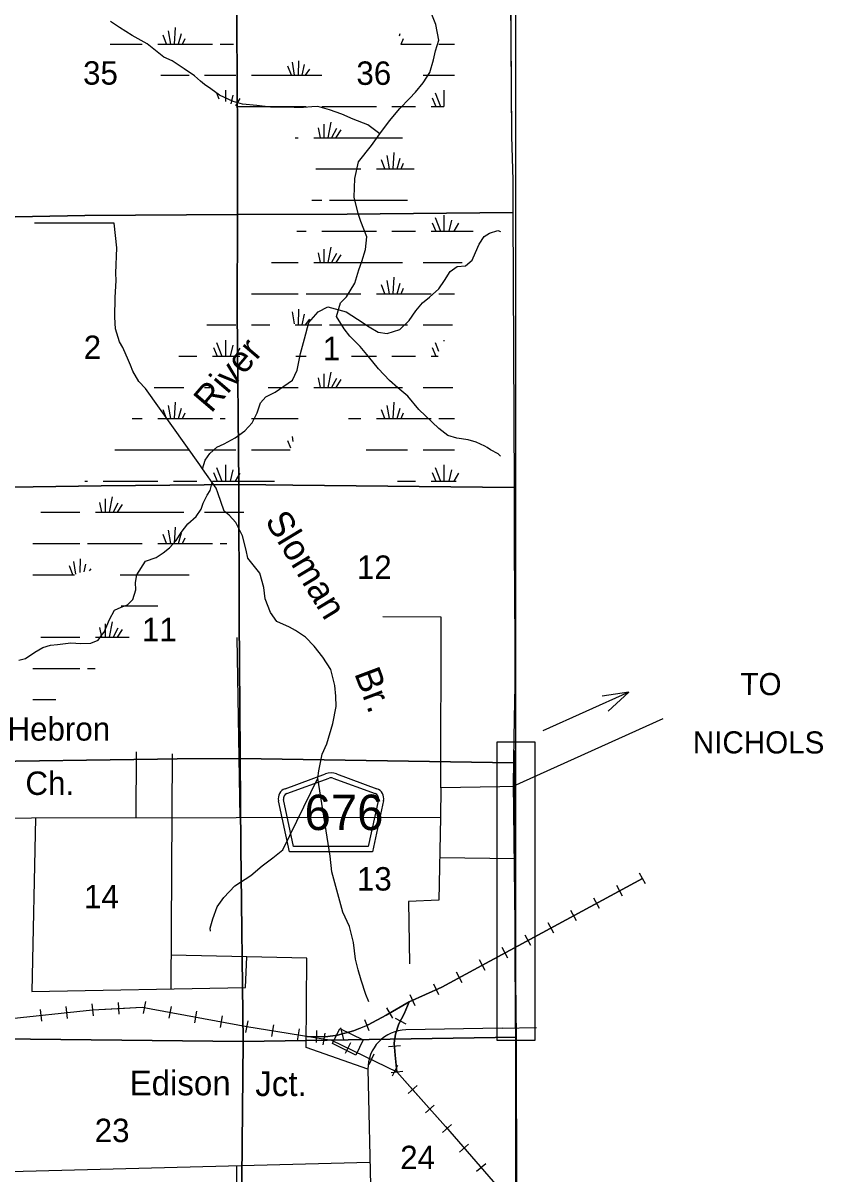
# Model space of a CAD drawing. Extents: x 380424 to 701066, y 1117407 to 1412949.
# Drawn here: x 628852 to 644223, y 1281101 to 1303223 of the extents above; entities that cross this region are included whole.
import ezdxf

# ---------------------------------------------------------------- set-up
doc = ezdxf.new("R2010")
doc.units = 0
for name, color, linetype in [('Communities and Subdivisions Names without Post Office', 7, 'Continuous'), ('County Boundary', 7, 'Continuous'), ('County Roads Related Text', 7, 'Continuous'), ('County Routes Highway Center Lines', 7, 'Continuous'), ('Culture Text', 7, 'Continuous'), ('Lakes and Ponds Text', 7, 'Continuous'), ('Local Roads Improved', 7, 'Continuous'), ('Local Roads Paved', 7, 'Continuous'), ('Masks for Road Features', 7, 'Continuous'), ('Narrow Canals', 7, 'Continuous'), ('Narrow River Creek and Branch and Slough', 7, 'Continuous'), ('Railroad Stations', 7, 'Continuous'), ('Railroads', 7, 'Continuous'), ('Roadshields County Roads', 7, 'Continuous'), ('Section Lines', 7, 'Continuous'), ('Section Numbers', 7, 'Continuous'), ('Swamps', 7, 'Continuous'), ('Township  and Range lines', 7, 'Continuous')]:
    doc.layers.add(name, color=color, linetype=linetype)

msp = doc.modelspace()

# ---------------------------------------------------------------- linework, layer by layer
at = {"layer": 'County Boundary'}
msp.add_lwpolyline([(638076, 1395204), (638128, 1365461), (638056, 1361861), (638093, 1355524), (638197, 1352935), (638191, 1347896), (638318, 1306168), (638316, 1267901), (638491, 1231251), (638511, 1226876), (638558, 1198053)], dxfattribs=at)
at = {"layer": 'County Roads Related Text'}
for q in [(638838, 1289620), (639978, 1290285), (640097, 1289997)]:
    msp.add_line((640492, 1290359), q, dxfattribs=at)
at = {"layer": 'County Routes Highway Center Lines'}
msp.add_lwpolyline([(641146, 1289849), (638265, 1288547), (638011, 1288542), (636879, 1288521), (636877, 1287951), (625085, 1287935)], dxfattribs=at)
at = {"layer": 'Local Roads Improved'}
for p, q in [((631025, 1287943), (631031, 1289217)), ((636862, 1287186), (638303, 1287166)), ((638058, 1283903), (638718, 1283914))]:
    msp.add_line(p, q, dxfattribs=at)
at = {"layer": 'Local Roads Paved'}
for p, q in [((632962, 1291412), (633020, 1287945)), ((638318, 1283907), (638294, 1289238)), ((631696, 1284659), (631727, 1289175)), ((638058, 1283903), (636209, 1283871)), ((635480, 1283113), (635576, 1278644)), ((627746, 1281124), (635518, 1281328)), ((632951, 1281261), (632975, 1277255))]:
    msp.add_line(p, q, dxfattribs=at)
for points in [[(636879, 1288521), (636888, 1291802), (635764, 1291808)], [(629089, 1287940), (629020, 1284611), (633125, 1284684), (633152, 1285275)], [(636877, 1287951), (636845, 1286362), (636260, 1286336), (636276, 1285138)], [(635480, 1283113), (634292, 1283534), (634307, 1285249), (633152, 1285275), (631701, 1285307)]]:
    msp.add_lwpolyline(points, dxfattribs=at)
msp.add_arc((636222, 1283129), 742, 90.9901, 181.2289, dxfattribs=at)
at = {"layer": 'Masks for Road Features'}
msp.add_lwpolyline([(637955, 1289403), (637955, 1283673), (638691, 1283673), (638691, 1289403)], close=True, dxfattribs=at)
at = {"layer": 'Narrow Canals'}
msp.add_lwpolyline([(632301, 1294657), (632250, 1294731), (631205, 1296198), (631078, 1296330), (630962, 1296530), (630920, 1296646), (630878, 1296736), (630767, 1296989), (630704, 1297095), (630630, 1297343), (630619, 1297570), (630625, 1297949), (630640, 1298277), (630635, 1298414), (630656, 1298904), (630603, 1299379), (629073, 1299379)], dxfattribs=at)
at = {"layer": 'Narrow River Creek and Branch and Slough'}
for points in [[(638029, 1294900), (637985, 1294942), (637837, 1295021), (637769, 1295063), (637727, 1295090), (637558, 1295164), (637405, 1295211), (637188, 1295243), (637014, 1295295), (636845, 1295427), (636460, 1295797), (636249, 1296050), (636054, 1296214), (635896, 1296351), (635685, 1296578), (635489, 1296815), (635331, 1297005), (635131, 1297205), (635025, 1297343), (634877, 1297585), (634951, 1297844), (635067, 1297960), (635226, 1298224), (635305, 1298477), (635363, 1298641), (635431, 1298868), (635458, 1299116), (635342, 1299411), (635289, 1299564), (635215, 1299875), (635226, 1300234), (635299, 1300556), (635547, 1300867), (635711, 1301094), (635896, 1301342), (636091, 1301580), (636281, 1301775), (636392, 1301891), (636539, 1302070), (636666, 1302271), (636740, 1302514), (636777, 1302688), (636845, 1302894), (636782, 1303194), (636682, 1303448)], [(635711, 1301094), (635479, 1301268), (635199, 1301374), (634978, 1301469), (634740, 1301553), (634519, 1301617), (634402, 1301611), (634239, 1301601), (634065, 1301601), (633753, 1301606), (633606, 1301606), (633342, 1301638), (633068, 1301664), (632888, 1301712), (632630, 1301838), (632461, 1301960), (632339, 1302039), (632265, 1302102), (632144, 1302208), (631949, 1302339), (631717, 1302498), (631558, 1302566), (631237, 1302825), (630952, 1302983), (630825, 1303057), (630704, 1303136), (630535, 1303252)], [(632455, 1285771), (632450, 1285824), (632498, 1286004), (632582, 1286236), (632709, 1286415), (632920, 1286637), (633231, 1286837), (633447, 1287022), (633653, 1287180), (633843, 1287333), (634515, 1288709), (634534, 1288848), (634598, 1289169), (634687, 1289370), (634803, 1289760), (634867, 1290088), (634861, 1290283), (634846, 1290489), (634766, 1290795), (634613, 1291032), (634445, 1291248), (634281, 1291417), (634086, 1291544), (633970, 1291612), (633732, 1291723), (633606, 1291892), (633505, 1292156), (633479, 1292372), (633405, 1292652), (633173, 1292937), (633141, 1293090), (633067, 1293364), (632941, 1293623), (632814, 1293765), (632719, 1293839), (632593, 1294193), (632561, 1294282), (632301, 1294657), (632350, 1294821), (632440, 1294947), (632577, 1295069), (632719, 1295137), (632930, 1295253), (633115, 1295385), (633257, 1295538), (633352, 1295733), (633416, 1295923), (633516, 1296039), (633695, 1296129), (634028, 1296361), (634118, 1296551), (634181, 1296868), (634260, 1297153), (634344, 1297469), (634524, 1297670), (634708, 1297770), (635062, 1297670), (635278, 1297533), (635505, 1297385), (635674, 1297279), (635848, 1297253), (636091, 1297332), (636270, 1297506), (636402, 1297691), (636529, 1297844), (636661, 1297955), (636840, 1298113), (636951, 1298277), (637062, 1298445), (637194, 1298540), (637357, 1298556), (637484, 1298662), (637547, 1298810), (637616, 1298973), (637716, 1299121), (637816, 1299184), (637975, 1299232), (638029, 1299216)], [(628772, 1290979), (628899, 1291011), (629078, 1291132), (629231, 1291222), (629379, 1291264), (629516, 1291280), (629770, 1291312), (629960, 1291296), (630155, 1291306), (630297, 1291364), (630376, 1291470), (630413, 1291517), (630514, 1291760), (630609, 1291940), (630741, 1291998), (630862, 1292040), (630962, 1292145), (631020, 1292330), (631015, 1292467), (631041, 1292620), (631205, 1292879), (631411, 1292953), (631543, 1293037), (631664, 1293137), (631796, 1293275), (631891, 1293433), (632017, 1293596), (632176, 1293739), (632276, 1293876), (632313, 1293997), (632392, 1294150), (632445, 1294235), (632484, 1294393)], [(635500, 1284410), (635442, 1284553), (635352, 1284827), (635294, 1285022), (635241, 1285233), (635204, 1285550), (635125, 1285856), (634999, 1286135), (634788, 1286911), (634756, 1287207), (634515, 1288709)]]:
    msp.add_lwpolyline(points, dxfattribs=at)
at = {"layer": 'Railroad Stations'}
msp.add_lwpolyline([(634940, 1283899), (635389, 1283679), (635246, 1283387), (634797, 1283607)], close=True, dxfattribs=at)
at = {"layer": 'Railroads'}
for p, q in [((640810, 1286678), (640701, 1286880)), ((640370, 1286440), (640261, 1286643)), ((639930, 1286203), (639821, 1286405)), ((639490, 1285965), (639381, 1286167)), ((639050, 1285727), (638941, 1285930)), ((638610, 1285490), (638501, 1285692)), ((638171, 1285252), (638061, 1285454)), ((637731, 1285014), (637621, 1285217)), ((637291, 1284776), (637181, 1284979)), ((636840, 1284542), (636745, 1284752)), ((630174, 1284371), (630199, 1284143)), ((630679, 1284399), (630692, 1284170)), ((631205, 1284415), (631163, 1284189)), ((636385, 1284336), (636290, 1284545)), ((629180, 1284265), (629204, 1284037)), ((629677, 1284318), (629702, 1284090)), ((631697, 1284323), (631655, 1284097)), ((632188, 1284232), (632146, 1284006)), ((632680, 1284140), (632638, 1283914)), ((635960, 1284096), (635844, 1284295)), ((633172, 1284048), (633129, 1283822)), ((633662, 1283969), (633626, 1283742)), ((635506, 1283852), (635418, 1284064)), ((636002, 1284097), (636206, 1283989)), ((634156, 1283889), (634119, 1283662)), ((634493, 1283629), (634498, 1283859)), ((634650, 1283809), (634613, 1283582)), ((635019, 1283685), (634962, 1283908)), ((635145, 1283624), (635045, 1283417)), ((635874, 1283554), (636104, 1283570)), ((635595, 1283406), (635495, 1283199)), ((635924, 1283051), (636152, 1283078)), ((636045, 1283189), (635945, 1282982)), ((636424, 1282802), (636252, 1282650)), ((636755, 1282427), (636583, 1282275)), ((637087, 1282052), (636913, 1281901)), ((637414, 1281674), (637241, 1281523)), ((637742, 1281297), (637568, 1281146))]:
    msp.add_line(p, q, dxfattribs=at)
for points in [[(634312, 1283747), (634666, 1283740), (634893, 1283772), (635204, 1283851), (635484, 1283967), (635827, 1284152), (636270, 1284410), (636898, 1284695), (640755, 1286779)], [(640755, 1286779), (636898, 1284695), (636270, 1284410), (635827, 1284152), (635484, 1283967), (635462, 1283958)], [(636270, 1284410), (636175, 1284178), (636075, 1283988), (636012, 1283787), (635985, 1283613), (636001, 1283386), (636038, 1283065)], [(636038, 1283065), (636001, 1283386), (635985, 1283613), (636012, 1283787), (636075, 1283988), (636175, 1284178), (636270, 1284410)], [(624725, 1283666), (625633, 1283666), (628503, 1284078), (630187, 1284257), (631142, 1284310), (633152, 1283935), (634782, 1283671), (636038, 1283065), (636967, 1282015), (639673, 1278896)], [(624725, 1283666), (625633, 1283666), (628503, 1284078), (630187, 1284257), (630686, 1284285)], [(630686, 1284285), (631142, 1284310), (633152, 1283935), (634782, 1283671), (636038, 1283065), (636338, 1282726)], [(635462, 1283958), (635204, 1283851), (634893, 1283772), (634666, 1283740), (634312, 1283747)], [(636338, 1282726), (636967, 1282015), (639673, 1278896)]]:
    msp.add_lwpolyline(points, dxfattribs=at)
at = {"layer": 'Roadshields County Roads'}
for p, q in [((633887, 1288506), (634666, 1288792)), ((634873, 1288792), (635651, 1288506)), ((633921, 1288412), (634735, 1288711)), ((634804, 1288711), (635617, 1288412)), ((633971, 1287294), (633760, 1288276)), ((634052, 1287394), (633858, 1288297)), ((635680, 1288298), (635486, 1287394)), ((635778, 1288277), (635567, 1287294)), ((635567, 1287294), (633971, 1287294)), ((635486, 1287394), (634052, 1287394))]:
    msp.add_line(p, q, dxfattribs=at)
for centre, radius, start, end in [((634770, 1288510), 300, 69.8272, 110.1733), ((634770, 1288617), 100, 69.8273, 110.1733), ((633956, 1288318), 200, 110.1733, 192.1002), ((633956, 1288318), 100, 110.1733, 192.1002), ((635582, 1288318), 100, 347.9004, 69.8273), ((635582, 1288318), 200, 347.9004, 69.8273)]:
    msp.add_arc(centre, radius, start, end, dxfattribs=at)
at = {"layer": 'Section Lines'}
for points in [[(632949, 1304869), (632949, 1304860), (632961, 1303162), (632972, 1301058), (632971, 1299547), (632971, 1299543), (632966, 1299543), (630041, 1299526), (627688, 1299477), (627666, 1299476), (627611, 1304802)], [(638210, 1304904), (638239, 1301051), (638263, 1300201), (638265, 1299579), (635080, 1299548), (632971, 1299543), (632971, 1299547), (632972, 1301058), (632961, 1303162), (632949, 1304860), (632949, 1304869), (635322, 1304883), (638210, 1304904)], [(632971, 1299543), (632970, 1297671), (632997, 1294351), (632995, 1294351), (630356, 1294328), (627736, 1294287), (627706, 1297911), (627666, 1299476), (627688, 1299477), (630041, 1299526), (632966, 1299543)], [(638265, 1299579), (638287, 1294297), (634035, 1294342), (632997, 1294351), (632970, 1297671), (632971, 1299543), (635080, 1299548)], [(632997, 1294351), (632997, 1294341), (633008, 1291791), (633026, 1289167), (633026, 1289088), (633004, 1289087), (631816, 1289081), (631434, 1289075), (627799, 1289025), (627789, 1289025), (627789, 1289043), (627763, 1291098), (627736, 1294257), (627736, 1294287), (630356, 1294328), (632995, 1294351)], [(638287, 1294297), (638287, 1294284), (638288, 1294240), (638292, 1293164), (638300, 1291301), (638300, 1291231), (638303, 1290482), (638291, 1289857), (638277, 1289068), (638276, 1289020), (638276, 1289005), (638275, 1289005), (633026, 1289088), (633026, 1289167), (633008, 1291791), (632997, 1294341), (632997, 1294351), (634035, 1294342)], [(633026, 1289088), (633035, 1287390), (633080, 1283647), (627824, 1283705), (627820, 1287387), (627789, 1289025), (627799, 1289025), (631434, 1289075), (631816, 1289081), (633004, 1289087)], [(638276, 1289005), (638268, 1288615), (638330, 1283730), (638330, 1283728), (633080, 1283647), (633035, 1287390), (633026, 1289088), (638275, 1289005)], [(633080, 1283647), (633030, 1278382), (627835, 1278397), (627824, 1283705)], [(638330, 1283728), (638337, 1280367), (638340, 1279141), (638340, 1279030), (638341, 1278582), (638341, 1278496), (638342, 1278386), (638342, 1278386), (638338, 1278400), (633030, 1278382), (633080, 1283647)]]:
    msp.add_lwpolyline(points, close=True, dxfattribs=at)
at = {"layer": 'Swamps'}
for p, q in [((631607, 1302819), (631542, 1302991)), ((631693, 1302819), (631646, 1303074)), ((631764, 1302819), (631781, 1303135)), ((631840, 1302820), (631898, 1303023)), ((631442, 1302819), (632492, 1302819)), ((631917, 1302819), (631966, 1302928)), ((636117, 1302819), (636166, 1302928)), ((636842, 1302819), (637142, 1302819)), ((634008, 1302220), (633942, 1302393)), ((634070, 1302219), (634031, 1302473)), ((634215, 1302219), (634258, 1302425)), ((634278, 1302219), (634361, 1302333)), ((632342, 1302219), (632942, 1302219)), ((633242, 1302219), (633842, 1302219)), ((633842, 1302219), (634592, 1302219)), ((636542, 1302219), (637142, 1302219)), ((636772, 1301882), (636875, 1301619)), ((633842, 1301619), (634292, 1301619)), ((634592, 1301619), (635642, 1301619)), ((635942, 1301619), (636392, 1301619)), ((636711, 1301785), (636782, 1301619)), ((634524, 1301205), (634561, 1301019)), ((634633, 1301278), (634633, 1301019)), ((634766, 1301314), (634707, 1301019)), ((634875, 1301193), (634781, 1301019)), ((634959, 1301169), (634860, 1301020)), ((634442, 1301019), (636142, 1301019)), ((635964, 1300419), (635981, 1300735)), ((635807, 1300419), (635742, 1300591)), ((635893, 1300419), (635846, 1300674)), ((636040, 1300420), (636098, 1300623)), ((636117, 1300419), (636166, 1300528)), ((634742, 1299819), (636242, 1299819)), ((636772, 1299482), (636875, 1299219)), ((636941, 1299530), (636941, 1299219)), ((637086, 1299434), (637032, 1299219)), ((634592, 1299219), (635642, 1299219)), ((635942, 1299219), (636392, 1299219)), ((636711, 1299385), (636782, 1299219)), ((637219, 1299373), (637129, 1299219)), ((634524, 1298805), (634561, 1298619)), ((634633, 1298878), (634633, 1298619)), ((634766, 1298914), (634707, 1298619)), ((634875, 1298793), (634781, 1298619)), ((634959, 1298769), (634860, 1298620)), ((633842, 1298619), (634142, 1298619)), ((634442, 1298619), (636142, 1298619)), ((636542, 1298619), (637292, 1298619)), ((635964, 1298019), (635981, 1298335)), ((635807, 1298019), (635742, 1298191)), ((635893, 1298019), (635846, 1298274)), ((636040, 1298020), (636098, 1298223)), ((636117, 1298019), (636166, 1298128)), ((633242, 1298019), (633842, 1298019)), ((633842, 1298019), (634142, 1298019)), ((634292, 1298019), (635342, 1298019)), ((635642, 1298019), (636692, 1298019)), ((636842, 1298019), (637142, 1298019)), ((634067, 1297441), (634031, 1297673)), ((634148, 1297419), (634154, 1297723)), ((633242, 1297419), (633596, 1297419)), ((634084, 1297419), (634592, 1297419)), ((634215, 1297419), (634258, 1297625)), ((634277, 1297419), (634361, 1297532)), ((634742, 1297419), (636242, 1297419)), ((632511, 1296985), (632582, 1296819)), ((632572, 1297082), (632675, 1296819)), ((632741, 1297130), (632741, 1296819)), ((632886, 1297034), (632832, 1296819)), ((633019, 1296973), (632929, 1296819)), ((636711, 1296985), (636782, 1296819)), ((632492, 1296819), (633019, 1296819)), ((634095, 1296819), (634292, 1296819)), ((635161, 1296819), (635642, 1296819)), ((635942, 1296819), (636392, 1296819)), ((634524, 1296405), (634561, 1296219)), ((634633, 1296478), (634633, 1296219)), ((634766, 1296514), (634707, 1296219)), ((634875, 1296393), (634781, 1296219)), ((634959, 1296369), (634860, 1296220)), ((632342, 1296219), (632442, 1296219)), ((633563, 1296219), (633842, 1296219)), ((633842, 1296219), (634142, 1296219)), ((634442, 1296219), (636142, 1296219)), ((631693, 1295619), (631646, 1295874)), ((631764, 1295619), (631781, 1295935)), ((635893, 1295619), (635846, 1295874)), ((635964, 1295619), (635981, 1295935)), ((631607, 1295619), (631542, 1295791)), ((631840, 1295619), (631898, 1295823)), ((631917, 1295619), (631966, 1295728)), ((635807, 1295619), (635742, 1295791)), ((636040, 1295619), (636098, 1295823)), ((636117, 1295619), (636166, 1295728)), ((631442, 1295619), (632492, 1295619)), ((632642, 1295619), (632735, 1295619)), ((633242, 1295619), (633842, 1295619)), ((633842, 1295619), (634142, 1295619)), ((635642, 1295619), (636692, 1295619)), ((636842, 1295619), (637142, 1295619)), ((632342, 1295019), (632942, 1295019)), ((633242, 1295019), (633842, 1295019)), ((636542, 1295019), (637142, 1295019)), ((632511, 1294585), (632582, 1294419)), ((632572, 1294682), (632675, 1294419)), ((632741, 1294730), (632741, 1294419)), ((632886, 1294634), (632832, 1294419)), ((633019, 1294573), (632929, 1294419)), ((636711, 1294585), (636782, 1294419)), ((636772, 1294682), (636875, 1294419)), ((636941, 1294730), (636941, 1294419)), ((637086, 1294634), (637032, 1294419)), ((630392, 1294419), (631442, 1294419)), ((631742, 1294419), (632192, 1294419)), ((630566, 1294114), (630507, 1293819)), ((630324, 1294005), (630361, 1293819)), ((630433, 1294078), (630433, 1293819)), ((630675, 1293993), (630581, 1293819)), ((630759, 1293969), (630660, 1293820)), ((629642, 1293819), (629942, 1293819)), ((630242, 1293819), (631942, 1293819)), ((632342, 1293819), (633092, 1293819)), ((631693, 1293219), (631646, 1293474)), ((631764, 1293219), (631781, 1293535)), ((629042, 1293219), (629642, 1293219)), ((629642, 1293219), (629942, 1293219)), ((630092, 1293219), (631142, 1293219)), ((631442, 1293219), (632492, 1293219)), ((631607, 1293219), (631542, 1293391)), ((631840, 1293219), (631898, 1293423)), ((631917, 1293219), (631966, 1293328)), ((629808, 1292620), (629742, 1292793)), ((629868, 1292629), (629831, 1292873)), ((629949, 1292661), (629954, 1292923)), ((630027, 1292677), (630058, 1292825)), ((629042, 1292619), (629642, 1292619)), ((629642, 1292619), (629843, 1292619)), ((630131, 1292691), (630161, 1292732)), ((630720, 1292619), (632042, 1292619)), ((630737, 1292019), (631442, 1292019)), ((630433, 1291678), (630433, 1291419)), ((630566, 1291714), (630507, 1291419)), ((630324, 1291605), (630361, 1291419)), ((630675, 1291593), (630581, 1291419)), ((630759, 1291569), (630660, 1291420)), ((629192, 1291419), (629642, 1291419)), ((629642, 1291419), (629942, 1291419)), ((629042, 1290819), (629642, 1290819)), ((629642, 1290819), (629942, 1290819))]:
    msp.add_line(p, q, dxfattribs=at)
for points in [[(636084, 1302974), (636098, 1303023)], [(630525, 1302819), (631142, 1302819)], [(632642, 1302819), (632894, 1302819)], [(636111, 1302819), (636692, 1302819)], [(634148, 1302219), (634153, 1302497)], [(631500, 1302219), (632042, 1302219)], [(632572, 1301882), (632617, 1301766)], [(632741, 1301930), (632741, 1301712)], [(632886, 1301834), (632844, 1301668)], [(636941, 1301930), (636941, 1301620)], [(633019, 1301773), (632934, 1301629)], [(632956, 1301619), (633842, 1301619)], [(636692, 1301619), (636940, 1301619)], [(634081, 1301019), (634142, 1301019)], [(634477, 1300419), (635342, 1300419)], [(635642, 1300419), (636367, 1300419)], [(634399, 1299819), (634592, 1299819)], [(634116, 1299219), (634292, 1299219)], [(636692, 1299219), (637504, 1299219)], [(633628, 1298619), (633842, 1298619)], [(632387, 1297419), (632942, 1297419)], [(636542, 1297419), (637107, 1297419)], [(636772, 1297082), (636838, 1296913)], [(636941, 1297130), (636941, 1297106)], [(631847, 1296819), (632192, 1296819)], [(636692, 1296819), (636829, 1296819)], [(631369, 1296219), (631942, 1296219)], [(636542, 1296219), (637114, 1296219)], [(630951, 1295619), (631142, 1295619)], [(635105, 1295619), (635342, 1295619)], [(634045, 1295177), (634031, 1295273)], [(630613, 1295019), (632042, 1295019)], [(633842, 1295019), (633984, 1295019)], [(633996, 1295051), (633942, 1295193)], [(635446, 1295019), (636242, 1295019)], [(637442, 1295019), (637446, 1295019)], [(637219, 1294573), (637129, 1294419)], [(630037, 1294419), (630092, 1294419)], [(632492, 1294419), (633684, 1294419)], [(636047, 1294419), (636392, 1294419)], [(636692, 1294419), (637177, 1294419)], [(629195, 1293819), (629642, 1293819)], [(632642, 1293219), (632766, 1293219)], [(630242, 1291419), (630893, 1291419)], [(630092, 1290819), (630241, 1290819)], [(629042, 1290219), (629480, 1290219)]]:
    msp.add_lwpolyline(points, dxfattribs=at)
at = {"layer": 'Township  and Range lines'}
for p, q in [((638210, 1304904), (638239, 1301051)), ((638239, 1301051), (638263, 1300201)), ((638263, 1300201), (638265, 1299579)), ((627688, 1299477), (630041, 1299526)), ((630041, 1299526), (632966, 1299543)), ((632966, 1299543), (632971, 1299543)), ((632971, 1299543), (635080, 1299548)), ((635080, 1299548), (638265, 1299579)), ((638265, 1299579), (638287, 1294297)), ((638287, 1294297), (638287, 1294284)), ((638287, 1294284), (638288, 1294240)), ((638288, 1294240), (638292, 1293164)), ((638292, 1293164), (638300, 1291301)), ((638300, 1291301), (638300, 1291231)), ((638300, 1291231), (638303, 1290482)), ((638303, 1290482), (638291, 1289857)), ((638291, 1289857), (638277, 1289068)), ((638276, 1289005), (638268, 1288615)), ((638277, 1289068), (638276, 1289020)), ((638276, 1289020), (638276, 1289005)), ((638268, 1288615), (638330, 1283730)), ((638330, 1283730), (638330, 1283728)), ((638330, 1283728), (638337, 1280367))]:
    msp.add_line(p, q, dxfattribs=at)

# ---------------------------------------------------------------- texts
at = {"layer": 'Communities and Subdivisions Names without Post Office'}
for s, p in [('Edison', (630900, 1282614)), ('Jct.', (633315, 1282599))]:
    msp.add_text(s, height=475, rotation=0.0004, dxfattribs=at).set_placement(p)
at = {"layer": 'County Roads Related Text'}
for s, rotation, p in [('TO', 359.6377, (642636, 1290308)), ('NICHOLS', 359.9211, (641723, 1289186))]:
    msp.add_text(s, height=425, rotation=rotation, dxfattribs=at).set_placement(p)
at = {"layer": 'Culture Text'}
for s, p in [('Hebron', (628553, 1289431)), ('Ch.', (628898, 1288387))]:
    msp.add_text(s, height=450, rotation=0.0004, dxfattribs=at).set_placement(p)
at = {"layer": 'Lakes and Ponds Text'}
for s, rotation, p in [('River', 49.5741, (632468, 1295710)), ('Sloman', 301.1542, (633490, 1293657)), ('Br.', 290.5558, (635212, 1290723))]:
    msp.add_text(s, height=500, rotation=rotation, dxfattribs=at).set_placement(p)
at = {"layer": 'Roadshields County Roads'}
msp.add_text('676', height=680, rotation=0.0003, dxfattribs=at).set_placement((634260, 1287712))
at = {"layer": 'Section Numbers'}
for s, p in [('35', (630006, 1302038)), ('36', (635258, 1302034)), ('2', (630018, 1296765)), ('1', (634612, 1296742)), ('12', (635267, 1292539)), ('11', (631136, 1291341)), ('13', (635268, 1286549)), ('14', (630023, 1286207)), ('23', (630229, 1281714)), ('24', (636100, 1281194))]:
    msp.add_text(s, height=450, dxfattribs=at).set_placement(p)

doc.saveas('drawing.dxf')
